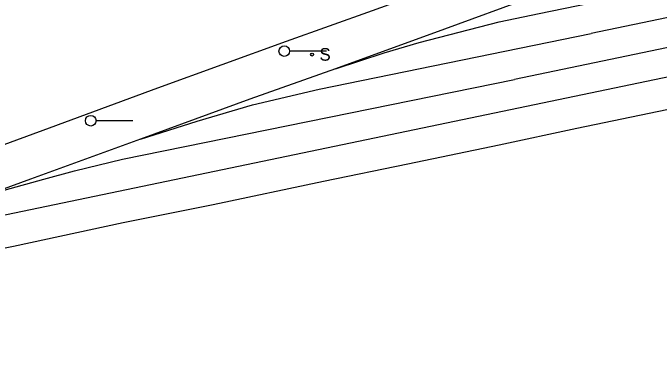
# Model space of a CAD drawing. Extents: x 368532 to 392481, y 10654822 to 10676899.
# Drawn here: x 386347.7 to 386654.8, y 10655102.2 to 10655272.2 of the extents above; entities that cross this region are included whole.
import ezdxf

# ---------------------------------------------------------------- set-up
doc = ezdxf.new("R2010")
doc.units = 0
doc.layers.add('p_railroad rr control', color=7, linetype='Continuous')
doc.layers.add('p_structure sign', color=7, linetype='Continuous')

msp = doc.modelspace()

# ---------------------------------------------------------------- linework, layer by layer
at = {"layer": 'p_railroad rr control'}
for p, q in [((386496.77, 10655254.06), (386479.19, 10655254.06)), ((386404.79, 10655221), (386387.21, 10655221))]:
    msp.add_line(p, q, dxfattribs=at)
for points in [[(387077.42, 10655357.11), (386622.54, 10655262.44)], [(386705.72, 10655337.63), (386689.83, 10655333.69), (386675.04, 10655329.24), (386652.44, 10655321.62), (386612.18, 10655307.44), (386570.46, 10655292.09), (386518.41, 10655273.26), (386477.64, 10655258.61), (386416.45, 10655236.56), (386361.99, 10655216.45), (386341.57, 10655209.02), (386328.76, 10655204.51), (386313.35, 10655200.06), (386301.9, 10655196.7), (386288.6, 10655193.32), (386256.63, 10655185.75), (386190.04, 10655171.98)], [(386977.73, 10655322.2), (386586.05, 10655240.67)], [(386685.57, 10655312.58), (386662.19, 10655304.02), (386636.72, 10655294.61), (386616.52, 10655287.41), (386593.54, 10655279.48), (386552.87, 10655264.49), (386501.02, 10655245.6), (386460.34, 10655231.28), (386408.39, 10655212.24), (386356.16, 10655193.27), (386316.19, 10655178.7), (386281.26, 10655166.16), (386221.89, 10655144.44), (386179.37, 10655130.04), (386155.33, 10655122.7), (386129.67, 10655116.65)], [(386597.78, 10655271.93), (386735.89, 10655300.39)], [(386501.02, 10655245.6), (386524.18, 10655253.31), (386540.77, 10655258.12), (386578.81, 10655267.99), (386597.78, 10655271.93)], [(386493.22, 10655236.03), (386622.54, 10655262.44)], [(386705.8, 10655251.58), (386314.11, 10655170.05)], [(386399.88, 10655202.8), (386586.05, 10655240.67)], [(386063.63, 10655102.16), (386129.67, 10655116.65), (386198.29, 10655130.59), (386225.5, 10655136.26), (386253.68, 10655142.01), (386287.12, 10655149.04), (386348.07, 10655161.43), (386400.18, 10655172.64), (386442.89, 10655181.19), (386495.26, 10655192.33), (386535.33, 10655200.55), (386578.81, 10655209.52), (386615.75, 10655217.43), (386671.46, 10655229.05), (386713.86, 10655237.9)], [(386408.39, 10655212.24), (386435.22, 10655220.88), (386461.58, 10655228.61), (386493.22, 10655236.03)], [(386316.19, 10655178.7), (386343.55, 10655187.99), (386362.43, 10655193.3), (386377.06, 10655197.28), (386399.88, 10655202.8)]]:
    msp.add_lwpolyline(points, dxfattribs=at)
for centre in [(386476.69, 10655254.08), (386384.71, 10655221.02)]:
    msp.add_circle(centre, 2.52, dxfattribs=at)
at = {"layer": 'p_structure sign'}
msp.add_circle((386489.92, 10655252.42), 0.713, dxfattribs=at)

# ---------------------------------------------------------------- texts
msp.add_text('S', height=6, dxfattribs=at).set_placement((386493.38, 10655249.52))

doc.saveas('drawing.dxf')
